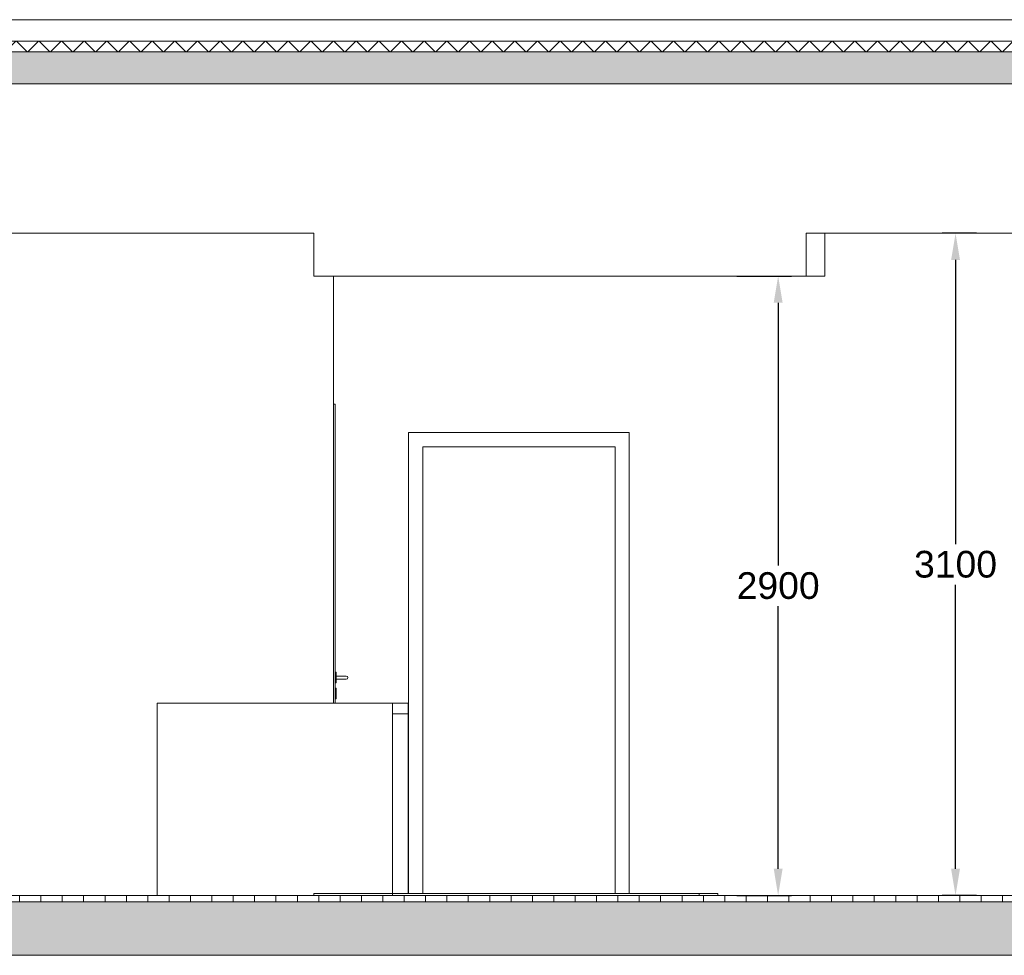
# Model space of a CAD drawing. Extents: x -156717 to 425753, y -51191 to 363295.
# Tile 496 of 502: x 317251 to 321859, y 210918 to 215298. Entities that reach past the tile are written whole.
import ezdxf

# ---------------------------------------------------------------- set-up
doc = ezdxf.new("R2010")
doc.units = 0
doc.header["$LTSCALE"] = 50
doc.linetypes.add('7 Voorgevel & doorsnede A-A$0$B0204', pattern=[1300, 1000, -100, 100, -100])
doc.layers.get('0').update_dxf_attribs({"linetype": 'CONTINUOUS'})
doc.layers.get('Defpoints').update_dxf_attribs({"linetype": 'CONTINUOUS'})
for name, color, linetype in [('7 Voorgevel & doorsnede A-A$0$00 Bestaand', 7, 'CONTINUOUS'), ('7 Voorgevel & doorsnede A-A$0$00 Bestaande vloeren', 7, 'CONTINUOUS'), ('7 Voorgevel & doorsnede A-A$0$00 Bestaande vloeren Doorsnede-arcering', 7, 'CONTINUOUS'), ('7 Voorgevel & doorsnede A-A$0$00 Bestaande vloeren Laagscheidingslijnen', 7, 'CONTINUOUS'), ('7 Voorgevel & doorsnede A-A$0$22 Binnenwanden Deuren', 7, 'CONTINUOUS'), ('7 Voorgevel & doorsnede A-A$0$73 Keuken', 7, 'CONTINUOUS'), ('7 Voorgevel & doorsnede A-A$0$82 Interieur', 7, 'CONTINUOUS'), ('WM5448--', 1, 'CONTINUOUS')]:
    doc.layers.add(name, color=color, linetype=linetype)
doc.styles.get("Standard").update_dxf_attribs({"font": 'ARIAL.TTF'})
doc.dimstyles.new('ISO-25', dxfattribs={"dimtxt": 2.5, "dimasz": 2.5, "dimexe": 1.25, "dimexo": 0.625, "dimtad": 1, "dimtih": 1, "dimdec": 4, "dimdsep": 46, "dimtxsty": 'Standard', "dimcen": 2.5, "dimadec": 0, "dimazin": 0, "dimtfac": 1, "dimtdec": 4, "dimtmove": 0, "dimatfit": 3, "dimfxl": 0, "dimtvp": 1, "dimtolj": 1, "dimtzin": 0, "dimarcsym": 0})
pattern_1 = [(0, (108550.56, 1635.29), (0, 70), [0, -70])]

# ---------------------------------------------------------------- blocks, each defined once
blk = doc.blocks.new('7 Voorgevel & doorsnede A-A$0$Section Elem_290_3', base_point=(108550.6, 1635.3))
at = {"layer": '7 Voorgevel & doorsnede A-A$0$00 Bestaande vloeren Doorsnede-arcering', "linetype": 'Continuous', "lineweight": 0}
h = blk.add_hatch(dxfattribs=at)
h.set_pattern_fill('LIJNEN_VERT_100_0003', color=9, style=0, pattern_type=2)
h.set_pattern_definition([(90, (108550.56, 1635.29), (-100, 0), [])])
h.paths.add_polyline_path([(96512.7, 18605.3), (96512.7, 18635.3), (83899.9, 18635.3), (83899.9, 18605.3)], flags=0)
h = blk.add_hatch(dxfattribs=at)
h.set_pattern_fill('11_GEWAPEND_BETON__I_H_W_73', color=9, style=0, pattern_type=2)
h.set_pattern_definition(pattern_1)
h.paths.add_polyline_path([(96512.7, 18355.3), (96512.7, 18605.3), (83899.9, 18605.3), (83899.9, 18355.3)], flags=0)
at = {"layer": '7 Voorgevel & doorsnede A-A$0$00 Bestaande vloeren', "color": 2, "linetype": 'Continuous', "lineweight": 0}
blk.add_line((83899.9, 18635.3), (96512.7, 18635.3), dxfattribs=at)
at = {"layer": '7 Voorgevel & doorsnede A-A$0$00 Bestaande vloeren', "color": 1, "linetype": 'Continuous', "lineweight": 0}
blk.add_line((83899.9, 18355.3), (96512.7, 18355.3), dxfattribs=at)
at = {"layer": '7 Voorgevel & doorsnede A-A$0$00 Bestaande vloeren Laagscheidingslijnen', "color": 3, "linetype": 'Continuous', "lineweight": 0}
blk.add_line((83899.9, 18605.3), (96512.7, 18605.3), dxfattribs=at)
blk.add_line((83899.9, 18605.3), (96512.7, 18605.3), dxfattribs=at)
blk = doc.blocks.new('7 Voorgevel & doorsnede A-A$0$Section Elem_355_3', base_point=(108550.6, 1635.3))
at = {"layer": '7 Voorgevel & doorsnede A-A$0$00 Bestaande vloeren Doorsnede-arcering', "linetype": 'Continuous', "lineweight": 0}
h = blk.add_hatch(dxfattribs=at)
h.set_pattern_fill('13_45GR_ISOLATIE_0003', color=9, style=0, pattern_type=2)
h.set_pattern_definition([(45, (108550.56, 1635.29), (-53.033, 53.033), []), (135, (108550.56, 1635.29), (53.033, 53.033), [])])
h.paths.add_polyline_path([(95460.4, 22585.3), (95460.4, 22635.3), (83899.9, 22635.3), (83899.9, 22585.3)], flags=0)
h = blk.add_hatch(dxfattribs=at)
h.set_pattern_fill('11_GEWAPEND_BETON__I_H_W_73', color=9, style=0, pattern_type=2)
h.set_pattern_definition(pattern_1)
h.paths.add_polyline_path([(95460.4, 22435.3), (95460.4, 22585.3), (83899.9, 22585.3), (83899.9, 22435.3)], flags=0)
at = {"layer": '7 Voorgevel & doorsnede A-A$0$00 Bestaande vloeren', "color": 3, "linetype": 'Continuous', "lineweight": 0}
blk.add_line((83899.9, 22635.3), (95460.4, 22635.3), dxfattribs=at)
at = {"layer": '7 Voorgevel & doorsnede A-A$0$00 Bestaande vloeren', "color": 1, "linetype": 'Continuous', "lineweight": 0}
blk.add_line((83899.9, 22435.3), (95460.4, 22435.3), dxfattribs=at)
at = {"layer": '7 Voorgevel & doorsnede A-A$0$00 Bestaande vloeren Laagscheidingslijnen', "color": 3, "linetype": 'Continuous', "lineweight": 0}
blk.add_line((83899.9, 22585.3), (95460.4, 22585.3), dxfattribs=at)
blk.add_line((83899.9, 22585.3), (95460.4, 22585.3), dxfattribs=at)
blk = doc.blocks.new('7 Voorgevel & doorsnede A-A$0$Section Elem_390_3', base_point=(108550.6, 1635.3))
at = {"layer": '7 Voorgevel & doorsnede A-A$0$00 Bestaande vloeren', "color": 2, "linetype": 'Continuous', "lineweight": 0}
blk.add_line((83699.5, 18355.3), (96512.7, 18355.3), dxfattribs=at)
blk = doc.blocks.new('7 Voorgevel & doorsnede A-A$0$Section Elem_391_3', base_point=(108550.6, 1635.3))
at = {"layer": '7 Voorgevel & doorsnede A-A$0$00 Bestaande vloeren', "color": 2, "linetype": 'Continuous', "lineweight": 0}
for p, q in [((83897.2, 22435.3), (95441.3, 22435.3)), ((83699.5, 21735.3), (89332.1, 21735.3)), ((91635.2, 21735.3), (95460.4, 21735.3))]:
    blk.add_line(p, q, dxfattribs=at)
blk = doc.blocks.new('7 Voorgevel & doorsnede A-A$0$Section Elem_555_3', base_point=(108550.6, 1635.3))
at = {"layer": '7 Voorgevel & doorsnede A-A$0$00 Bestaand', "color": 252, "linetype": 'Continuous', "lineweight": 0}
blk.add_line((89424.2, 19535.3), (89424.2, 21535.3), dxfattribs=at)
blk = doc.blocks.new('7 Voorgevel & doorsnede A-A$0$Section Elem_559_3', base_point=(108550.6, 1635.3))
at = {"layer": '7 Voorgevel & doorsnede A-A$0$22 Binnenwanden Deuren', "color": 252, "linetype": 'Continuous', "lineweight": 0}
for p, q in [((90808.2, 20802.3), (89774.2, 20802.3)), ((89774.2, 20802.3), (89774.2, 18645.3)), ((90808.2, 18645.3), (90808.2, 20802.3)), ((89841.2, 18645.3), (89841.2, 20735.3)), ((89841.2, 20735.3), (90741.2, 20735.3)), ((90741.2, 18645.3), (90741.2, 20735.3)), ((90741.2, 20735.3), (90741.2, 18645.3))]:
    blk.add_line(p, q, dxfattribs=at)
blk = doc.blocks.new('7 Voorgevel & doorsnede A-A$0$Section Elem_602_3', base_point=(108550.6, 1635.3))
at = {"layer": '7 Voorgevel & doorsnede A-A$0$22 Binnenwanden Deuren', "color": 252, "linetype": 'Continuous', "lineweight": 0}
for p, q in [((89431.2, 20935.3), (89424.2, 20935.3)), ((89431.2, 19535.3), (89431.2, 20935.3)), ((89431.2, 19680.3), (89436.2, 19680.3)), ((89436.2, 19680.3), (89436.2, 19679.9)), ((89436.2, 19679.9), (89436.2, 19678.8)), ((89436.2, 19678.8), (89436.2, 19676.9)), ((89436.2, 19676.9), (89436.2, 19674.4)), ((89436.2, 19674.4), (89436.2, 19671.4)), ((89431.2, 19630.3), (89436.2, 19630.3)), ((89436.2, 19671.4), (89436.2, 19667.8)), ((89436.2, 19667.8), (89436.2, 19663.8)), ((89436.2, 19663.8), (89436.2, 19659.6)), ((89436.2, 19662.8), (89471.2, 19662.8)), ((89436.2, 19659.6), (89436.2, 19655.3)), ((89436.2, 19655.3), (89436.2, 19651)), ((89436.2, 19651), (89436.2, 19646.7)), ((89436.2, 19647.8), (89471.2, 19647.8)), ((89436.2, 19646.7), (89436.2, 19642.8)), ((89436.2, 19642.8), (89436.2, 19639.2)), ((89436.2, 19639.2), (89436.2, 19636.1)), ((89436.2, 19636.1), (89436.2, 19633.6)), ((89436.2, 19633.6), (89436.2, 19631.8)), ((89436.2, 19631.8), (89436.2, 19630.7)), ((89436.2, 19630.7), (89436.2, 19630.3)), ((89471.2, 19662.8), (89474.4, 19662.8)), ((89471.2, 19647.8), (89474.4, 19647.8)), ((89474.4, 19662.8), (89477.5, 19662.8)), ((89474.4, 19647.8), (89477.5, 19647.8)), ((89477.5, 19662.8), (89480, 19662.8)), ((89477.5, 19647.8), (89480, 19647.8)), ((89480, 19662.8), (89482, 19662.8)), ((89480, 19647.8), (89482, 19647.8)), ((89482, 19662.8), (89483.3, 19662.8)), ((89482, 19647.8), (89483.3, 19647.8)), ((89483.3, 19662.8), (89483.7, 19662.8)), ((89483.3, 19647.8), (89483.7, 19647.8)), ((89483.7, 19662.8), (89489, 19660.6)), ((89489, 19650), (89483.7, 19647.8)), ((89489, 19660.6), (89491.2, 19655.3)), ((89491.2, 19655.3), (89489, 19650)), ((89431.2, 19605.3), (89436.2, 19605.3)), ((89436.2, 19605.3), (89436.2, 19604.9)), ((89436.2, 19604.9), (89436.2, 19603.8)), ((89436.2, 19603.8), (89436.2, 19601.9)), ((89436.2, 19601.9), (89436.2, 19599.4)), ((89436.2, 19599.4), (89436.2, 19596.4)), ((89436.2, 19596.4), (89436.2, 19592.8)), ((89436.2, 19592.8), (89436.2, 19588.8)), ((89436.2, 19588.8), (89436.2, 19584.6)), ((89436.2, 19584.6), (89436.2, 19580.3)), ((89431.2, 19555.3), (89436.2, 19555.3)), ((89436.2, 19580.3), (89436.2, 19576)), ((89436.2, 19576), (89436.2, 19571.7)), ((89436.2, 19571.7), (89436.2, 19567.8)), ((89436.2, 19567.8), (89436.2, 19564.2)), ((89436.2, 19564.2), (89436.2, 19561.1)), ((89436.2, 19561.1), (89436.2, 19558.6)), ((89436.2, 19558.6), (89436.2, 19556.8)), ((89436.2, 19556.8), (89436.2, 19555.7)), ((89436.2, 19555.7), (89436.2, 19555.3))]:
    blk.add_line(p, q, dxfattribs=at)
blk = doc.blocks.new('7 Voorgevel & doorsnede A-A$0$Section Elem_603_3', base_point=(108550.6, 1635.3))
at = {"layer": '7 Voorgevel & doorsnede A-A$0$73 Keuken', "color": 2, "linetype": 'Continuous', "lineweight": 0}
for p, q in [((88598.4, 18635.3), (88598.4, 19485.3)), ((89700.4, 18635.3), (89700.4, 19485.3)), ((88598.4, 18635.3), (89332.1, 18635.3))]:
    blk.add_line(p, q, dxfattribs=at)
at = {"layer": '7 Voorgevel & doorsnede A-A$0$73 Keuken', "color": 1, "linetype": 'Continuous', "lineweight": 0}
blk.add_line((89773.4, 18645.3), (89773.4, 19485.3), dxfattribs=at)
blk = doc.blocks.new('7 Voorgevel & doorsnede A-A$0$Section Elem_604_3', base_point=(108550.6, 1635.3))
at = {"layer": '7 Voorgevel & doorsnede A-A$0$73 Keuken', "color": 2, "linetype": 'Continuous', "lineweight": 0}
for p, q in [((88598.4, 19535.3), (89700.4, 19535.3)), ((88598.4, 19485.3), (88598.4, 19535.3)), ((89700.4, 19485.3), (89700.4, 19535.3))]:
    blk.add_line(p, q, dxfattribs=at)
at = {"layer": '7 Voorgevel & doorsnede A-A$0$73 Keuken', "color": 1, "linetype": 'Continuous', "lineweight": 0}
for p, q in [((89700.4, 19535.3), (89773.4, 19535.3)), ((89773.4, 19485.3), (89773.4, 19535.3)), ((89700.4, 19485.3), (89773.4, 19485.3))]:
    blk.add_line(p, q, dxfattribs=at)
blk = doc.blocks.new('7 Voorgevel & doorsnede A-A$0$Section Elem_611_3', base_point=(108550.6, 1635.3))
at = {"layer": '7 Voorgevel & doorsnede A-A$0$82 Interieur', "color": 2, "linetype": 'Continuous', "lineweight": 0}
for p, q in [((89332.1, 18645.3), (91134.5, 18645.3)), ((89332.1, 18635.3), (89332.1, 18645.3)), ((89700.4, 18635.3), (91134.5, 18635.3)), ((91134.5, 18635.3), (91134.5, 18645.3))]:
    blk.add_line(p, q, dxfattribs=at)
at = {"layer": '7 Voorgevel & doorsnede A-A$0$82 Interieur', "color": 1, "linetype": 'Continuous', "lineweight": 0}
for p, q in [((91134.5, 18645.3), (91162.9, 18645.3)), ((91162.9, 18645.3), (91192.6, 18645.3)), ((91192.6, 18645.3), (91203, 18645.3))]:
    blk.add_line(p, q, dxfattribs=at)
at = {"layer": '7 Voorgevel & doorsnede A-A$0$82 Interieur', "color": 252, "linetype": 'Continuous', "lineweight": 0}
for p, q in [((91203, 18645.3), (91212.3, 18645.3)), ((91212.3, 18645.3), (91222, 18645.3)), ((91222, 18635.3), (91222, 18645.3))]:
    blk.add_line(p, q, dxfattribs=at)
blk = doc.blocks.new('7 Voorgevel & doorsnede A-A$0$Section Elem_612_3', base_point=(108550.6, 1635.3))
at = {"layer": '7 Voorgevel & doorsnede A-A$0$00 Bestaande vloeren', "color": 2, "linetype": 'Continuous', "lineweight": 0}
for p, q in [((89332.1, 21535.3), (89332.1, 21735.3)), ((91635.2, 21535.3), (91635.2, 21735.3)), ((89332.1, 21535.3), (91635.2, 21535.3))]:
    blk.add_line(p, q, dxfattribs=at)
at = {"layer": '7 Voorgevel & doorsnede A-A$0$00 Bestaande vloeren', "color": 1, "linetype": 'Continuous', "lineweight": 0}
for p, q in [((91635.2, 21735.3), (91670, 21735.3)), ((91635.2, 21535.3), (91670, 21535.3)), ((91670, 21535.3), (91697.6, 21535.3)), ((91697.6, 21535.3), (91703.1, 21535.3))]:
    blk.add_line(p, q, dxfattribs=at)
at = {"layer": '7 Voorgevel & doorsnede A-A$0$00 Bestaande vloeren', "color": 252, "linetype": 'Continuous', "lineweight": 0}
for p, q in [((91722.7, 21535.3), (91722.7, 21735.3)), ((91703.1, 21535.3), (91715.1, 21535.3)), ((91715.1, 21535.3), (91722.7, 21535.3))]:
    blk.add_line(p, q, dxfattribs=at)
blk = doc.blocks.new('7 Voorgevel & doorsnede A-A$0$A DOORSNEDE A-A_STORY_MARKER', base_point=(108550.6, 1635.3))
at = {"color": 9, "linetype": '7 Voorgevel & doorsnede A-A$0$B0204', "lineweight": 0}
for p, q in [((68885.1, 22735.3), (99506.2, 22735.3)), ((68885.1, 18635.3), (99506.2, 18635.3))]:
    blk.add_line(p, q, dxfattribs=at)
blk = doc.blocks.new('*D767')
at = {"layer": 'Defpoints', "color": 0, "transparency": 16777216}
for p in [(321760.5, 214297.8), (321630.7, 211197.8), (321760.5, 211197.8)]:
    blk.add_point(p, dxfattribs=at)
at = {"layer": 'WM5448--', "color": 0, "lineweight": -2, "transparency": 16777216}
for p, q in [((321729.2, 214297.8), (321568.2, 214297.8)), ((321630.7, 214172.8), (321630.7, 212842.9)), ((321630.7, 211322.8), (321630.7, 212652.7)), ((321729.2, 211197.8), (321568.2, 211197.8))]:
    blk.add_line(p, q, dxfattribs=at)
at = {"layer": 'WM5448--', "color": 0, "transparency": 16777216}
for points in [[(321609.9, 214172.8), (321651.5, 214172.8), (321630.7, 214297.8)], [(321609.9, 211322.8), (321651.5, 211322.8), (321630.7, 211197.8)]]:
    blk.add_solid(points, dxfattribs=at)
at = {"layer": 'WM5448--', "color": 0, "transparency": 16777216, "insert": (321630.7, 212747.8), "char_height": 125, "attachment_point": 5}
blk.add_mtext('\\A1;3100', dxfattribs=at)
blk = doc.blocks.new('*D768')
at = {"layer": 'Defpoints', "color": 0, "transparency": 16777216}
for p in [(320576.7, 214097.8), (320576.7, 211197.8), (320800.6, 211197.8)]:
    blk.add_point(p, dxfattribs=at)
at = {"layer": 'WM5448--', "color": 0, "lineweight": -2, "transparency": 16777216}
for p, q in [((320607.9, 214097.8), (320863.1, 214097.8)), ((320800.6, 213972.8), (320800.6, 212742.8)), ((320800.6, 211322.8), (320800.6, 212552.7)), ((320607.9, 211197.8), (320863.1, 211197.8))]:
    blk.add_line(p, q, dxfattribs=at)
at = {"layer": 'WM5448--', "color": 0, "transparency": 16777216}
for points in [[(320779.8, 213972.8), (320821.4, 213972.8), (320800.6, 214097.8)], [(320779.8, 211322.8), (320821.4, 211322.8), (320800.6, 211197.8)]]:
    blk.add_solid(points, dxfattribs=at)
at = {"layer": 'WM5448--', "color": 0, "transparency": 16777216, "insert": (320800.6, 212647.8), "char_height": 125, "attachment_point": 5}
blk.add_mtext('\\A1;2900', dxfattribs=at)

msp = doc.modelspace()

# ---------------------------------------------------------------- block references
at = {"linetype": 'Continuous', "lineweight": 0}
msp.add_blockref('7 Voorgevel & doorsnede A-A$0$A DOORSNEDE A-A_STORY_MARKER', (337846.4774, 194197.76673), dxfattribs=at)
at = {"layer": '7 Voorgevel & doorsnede A-A$0$00 Bestaand', "color": 9, "lineweight": 0}
msp.add_blockref('7 Voorgevel & doorsnede A-A$0$Section Elem_555_3', (337846.4774, 194197.76673), dxfattribs=at)
at = {"layer": '7 Voorgevel & doorsnede A-A$0$00 Bestaande vloeren', "color": 9, "lineweight": 0}
for name in ['7 Voorgevel & doorsnede A-A$0$Section Elem_355_3', '7 Voorgevel & doorsnede A-A$0$Section Elem_391_3', '7 Voorgevel & doorsnede A-A$0$Section Elem_612_3', '7 Voorgevel & doorsnede A-A$0$Section Elem_290_3', '7 Voorgevel & doorsnede A-A$0$Section Elem_390_3']:
    msp.add_blockref(name, (337846.4774, 194197.76673), dxfattribs=at)
at = {"layer": '7 Voorgevel & doorsnede A-A$0$22 Binnenwanden Deuren', "color": 9, "lineweight": 0}
for name in ['7 Voorgevel & doorsnede A-A$0$Section Elem_602_3', '7 Voorgevel & doorsnede A-A$0$Section Elem_559_3']:
    msp.add_blockref(name, (337846.4774, 194197.76673), dxfattribs=at)
at = {"layer": '7 Voorgevel & doorsnede A-A$0$73 Keuken', "color": 9, "lineweight": 0}
for name in ['7 Voorgevel & doorsnede A-A$0$Section Elem_604_3', '7 Voorgevel & doorsnede A-A$0$Section Elem_603_3']:
    msp.add_blockref(name, (337846.4774, 194197.76673), dxfattribs=at)
at = {"layer": '7 Voorgevel & doorsnede A-A$0$82 Interieur', "color": 9, "lineweight": 0}
msp.add_blockref('7 Voorgevel & doorsnede A-A$0$Section Elem_611_3', (337846.4774, 194197.76673), dxfattribs=at)

# ---------------------------------------------------------------- dimensions: what is measured, and where the dimension line sits
at = {"layer": 'WM5448--'}
for base, p1, p2, picture, middle in [((321630.69299, 211197.76673), (321760.47468, 214297.76673), (321760.47468, 211197.76673), '*D767', (321630.69299, 212747.76673)), ((320800.59565, 211197.76673), (320576.6668, 214097.76673), (320576.6668, 211197.76673), '*D768', (320800.59565, 212647.76673))]:
    dim = msp.add_linear_dim(base=base, p1=p1, p2=p2, angle=90, dimstyle='ISO-25', override={"dimscale": 50, "dimdec": 0}, dxfattribs=at)
    dim.commit()
    dim.dimension.update_dxf_attribs({"geometry": picture, "text_midpoint": middle})

doc.saveas('drawing.dxf')
